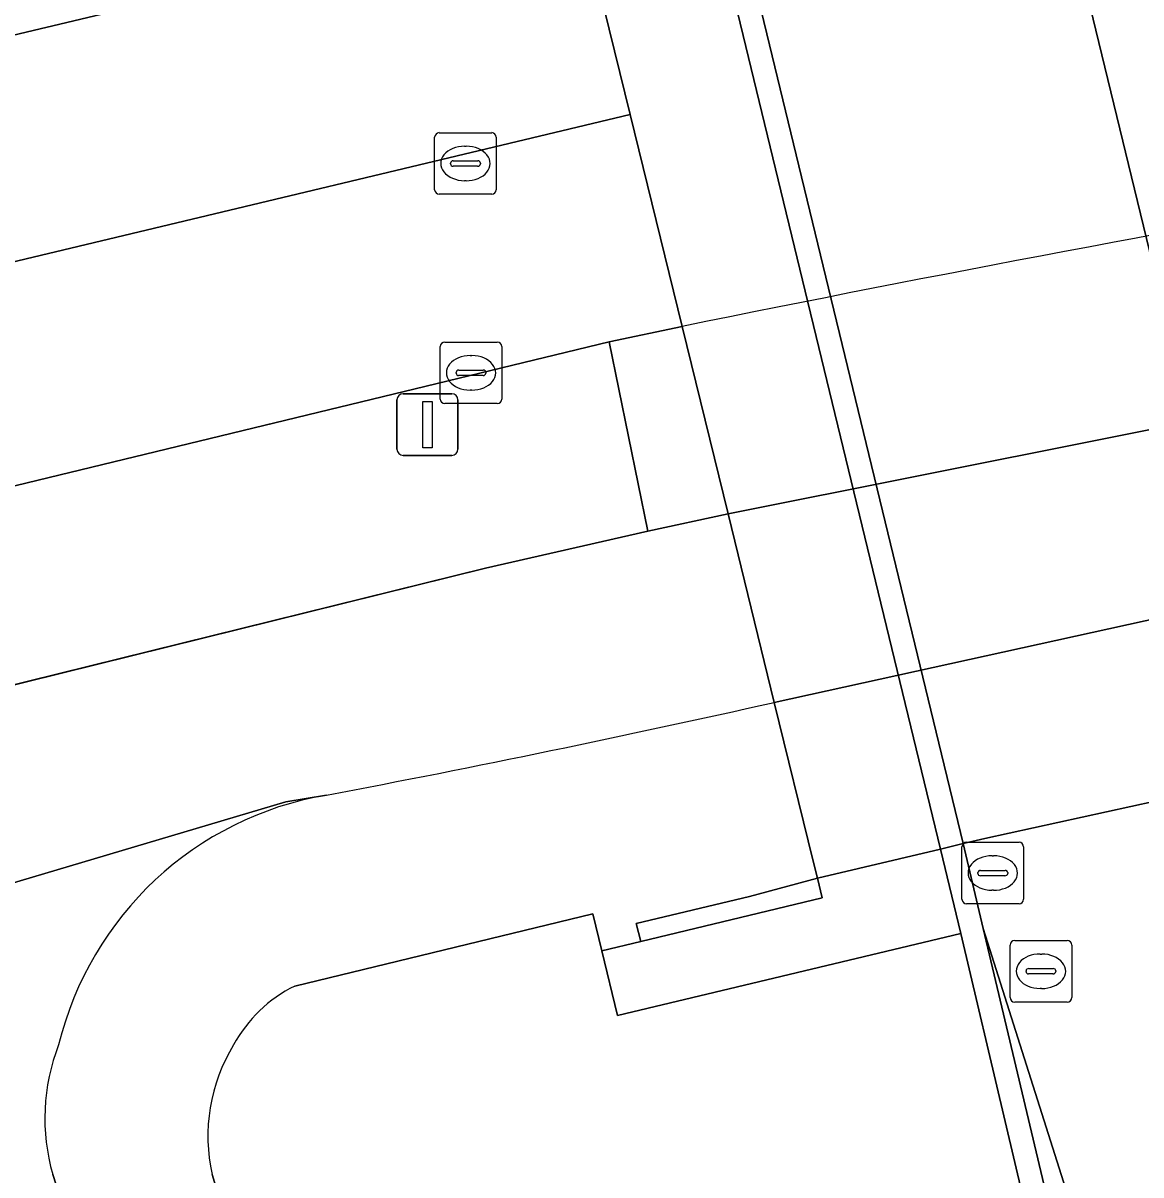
# Model space of a CAD drawing. Extents: x 158031 to 159244, y 380104 to 381214.
# Drawn here: x 158656.77 to 158674.92, y 380997.89 to 381016.59 of the extents above; entities that cross this region are included whole.
import ezdxf

# ---------------------------------------------------------------- set-up
doc = ezdxf.new("R2010")
doc.units = 0
for name, color, linetype in [('IMGEO_Berm_groen', 7, 'Continuous'), ('IMGEO_Berm_open', 7, 'Continuous'), ('IMGEO_Dek', 7, 'Continuous'), ('IMGEO_Fietspad_open', 7, 'Continuous'), ('IMGEO_Groenvoorziening', 7, 'Continuous'), ('IMGEO_Hek', 7, 'Continuous'), ('IMGEO_Kolk', 7, 'Continuous'), ('IMGEO_Lichtmast', 7, 'Continuous'), ('IMGEO_Muur', 7, 'Continuous'), ('IMGEO_Rijbaan_regionaal_gesloten', 7, 'Continuous'), ('IMGEO_Rioolput', 7, 'Continuous'), ('IMGEO_Terreindeel_gesloten', 7, 'Continuous'), ('IMGEO_Verkeerseiland_open', 7, 'Continuous'), ('IMGEO_Voetpad_open', 7, 'Continuous')]:
    doc.layers.add(name, color=color, linetype=linetype)

msp = doc.modelspace()

# ---------------------------------------------------------------- linework, layer by layer
at = {"layer": 'IMGEO_Berm_groen'}
msp.add_lwpolyline([(158655.094, 381005.47), (158664.276, 381007.743), (158666.916, 381008.345), (158666.288, 381011.416), (158655.245, 381008.744), (158640.823, 381005.286), (158636.057, 381004.158), (158630.122, 381001.484), (158631.65, 380998.147), (158637.012, 380999.915), (158646, 381002.859)], close=True, dxfattribs=at)
for points in [[(158671.995, 381001.81), (158666.422, 381000.477), (158666.166, 381001.526), (158666.02, 381002.126), (158661.181, 381000.955)], [(158659.843, 380997.893), (158660.03, 380997.272), (158666.732, 380978.988), (158676.668, 380952.037), (158683.376, 380953.532), (158671.995, 381001.81)]]:
    msp.add_lwpolyline(points, dxfattribs=at)
for centre, radius, start, end in [((158662.176, 380998.93), 2.256, 116.1821, 151.6983), ((158662.586, 380998.523), 2.815, 148.3575, 192.9384)]:
    msp.add_arc(centre, radius, start, end, dxfattribs=at)
at = {"layer": 'IMGEO_Berm_open'}
msp.add_lwpolyline([(158667.47, 381011.667), (158668.216, 381008.625), (158680.604, 381011.098), (158679.905, 381014.012)], dxfattribs=at)
msp.add_arc((158755.084, 380581.212), 439.281, 99.85418, 101.50473, dxfattribs=at)
at = {"layer": 'IMGEO_Dek'}
msp.add_lwpolyline([(158665.778, 381018.569), (158667.47, 381011.667), (158668.216, 381008.625), (158668.967, 381005.563), (158669.599, 381002.985), (158669.667, 381002.708), (158671.666, 381003.181), (158672.035, 381003.268), (158672.387, 381003.351), (158677.125, 381004.39), (158679.376, 381005.004), (158679.726, 381005.087), (158681.921, 381005.606), (158681.854, 381005.884), (158681.282, 381008.27), (158680.604, 381011.098), (158679.905, 381014.012), (158678.123, 381021.443)], dxfattribs=at)
at = {"layer": 'IMGEO_Fietspad_open'}
for points in [[(158651.91, 381089.41), (158658.223, 381062.478), (158658.774, 381060.069), (158658.818, 381059.878), (158658.497, 381059.8), (158667.371, 381022.499), (158667.86, 381020.483), (158667.967, 381020.043), (158672.035, 381003.268), (158672.361, 381001.891), (158674.016, 380996.666), (158679.129, 380974.762), (158684.079, 380953.998), (158684.223, 380952.937), (158685.897, 380945.401), (158685.924, 380945.089), (158689.094, 380932.233), (158689.866, 380929.463)], [(158710.978, 380861.027), (158709.641, 380866.489), (158709.619, 380866.64), (158709.463, 380867.521), (158707.319, 380876.312), (158699.376, 380909.991), (158693.603, 380934.169), (158688.921, 380954.272), (158678.032, 381000), (158677.125, 381004.39), (158673.033, 381021.228), (158672.927, 381021.669), (158667.035, 381046.28), (158663.617, 381061.042), (158663.576, 381061.221), (158663, 381063.616), (158656.793, 381089.506)], [(158668.967, 381005.563), (158668.216, 381008.625), (158666.916, 381008.345), (158664.276, 381007.743), (158655.094, 381005.47), (158646, 381002.859), (158637.012, 380999.915), (158631.65, 380998.147), (158625.313, 380996.031), (158588.305, 380987.098), (158584.646, 380986.212), (158559.031, 380980.009), (158542.093, 380977.956), (158534.976, 380977.093), (158515.75, 380972.588), (158500, 380968.887), (158453.778, 380958.024), (158427.193, 380951.747), (158421.479, 380950.398)], [(158529.941, 380972.799), (158534.95, 380974.009), (158543.487, 380975.057), (158559.5, 380977.024), (158569.881, 380979.588), (158585.768, 380983.41), (158590.087, 380984.449), (158613.803, 380989.844), (158626.388, 380992.815), (158628.561, 380993.352), (158629.543, 380993.657), (158646.352, 380999.546), (158651.852, 381001.234), (158655.263, 381002.233), (158661.039, 381003.948), (158661.697, 381004.056)], [(158661.697, 381004.056), (158661.039, 381003.948), (158655.263, 381002.233)], [(158665.761, 380975.033), (158657.509, 380997.105), (158657.253, 380997.896)]]:
    msp.add_lwpolyline(points, dxfattribs=at)
msp.add_lwpolyline([(158681.282, 381008.27), (158680.604, 381011.098), (158668.216, 381008.625), (158668.967, 381005.563)], close=True, dxfattribs=at)
for centre, radius, start, end in [((158620.339, 381221.86), 221.696, 280.75154, 282.67045), ((158662.611, 380998.717), 5.417, 99.7116, 166.2953), ((158660.403, 380998.808), 3.279, 158.6837, 196.1458)]:
    msp.add_arc(centre, radius, start, end, dxfattribs=at)
at = {"layer": 'IMGEO_Groenvoorziening'}
msp.add_lwpolyline([(158662.869, 381017.892), (158662.685, 381018.798), (158662.582, 381019.232), (158648.38, 381023.051), (158643.148, 381021.867), (158642.675, 381024.025), (158620.577, 381018.781), (158619.511, 381018.528), (158581.681, 381009.586), (158580.193, 381007.374), (158578.92, 381005.011), (158577.884, 381002.527), (158577.099, 380999.96), (158576.573, 380997.347), (158579.871, 380998.132), (158587.716, 381000)], close=True, dxfattribs=at)
at = {"layer": 'IMGEO_Hek'}
for points in [[(158679.376, 381005.004), (158677.125, 381004.39), (158672.387, 381003.351), (158672.035, 381003.268)], [(158672.035, 381003.268), (158671.666, 381003.181), (158669.667, 381002.708)]]:
    msp.add_lwpolyline(points, dxfattribs=at)
at = {"layer": 'IMGEO_Kolk'}
for p, q in [((158663.543, 381010.488), (158663.543, 381011.34)), ((158663.618, 381011.414), (158664.47, 381011.414)), ((158664.544, 381011.34), (158664.544, 381010.488)), ((158664.031, 381011.194), (158664.056, 381011.194)), ((158663.845, 381010.957), (158664.243, 381010.957)), ((158663.802, 381010.908), (158663.802, 381010.92)), ((158664.24, 381010.871), (158663.842, 381010.871)), ((158664.286, 381010.92), (158664.286, 381010.908)), ((158664.054, 381010.634), (158664.029, 381010.634)), ((158664.47, 381010.414), (158663.618, 381010.414)), ((158672.089, 381003.291), (158672.941, 381003.291)), ((158672.014, 381002.365), (158672.014, 381003.217)), ((158673.015, 381003.217), (158673.015, 381002.365)), ((158672.502, 381003.071), (158672.527, 381003.071)), ((158672.273, 381002.785), (158672.273, 381002.797)), ((158672.711, 381002.748), (158672.313, 381002.748)), ((158672.316, 381002.834), (158672.714, 381002.834)), ((158672.757, 381002.797), (158672.757, 381002.785)), ((158672.525, 381002.511), (158672.5, 381002.511)), ((158672.941, 381002.291), (158672.089, 381002.291))]:
    msp.add_line(p, q, dxfattribs=at)
for points in [[(158663.543, 381010.488), (158663.543, 381011.34)], [(158663.618, 381011.414), (158664.47, 381011.414)], [(158664.544, 381011.34), (158664.544, 381010.488)], [(158664.47, 381010.414), (158663.618, 381010.414)], [(158672.089, 381003.291), (158672.941, 381003.291)], [(158672.014, 381002.365), (158672.014, 381003.217)], [(158673.015, 381003.217), (158673.015, 381002.365)], [(158672.941, 381002.291), (158672.089, 381002.291)]]:
    msp.add_lwpolyline(points, dxfattribs=at)
for centre, radius, start, end in [((158663.62, 381011.338), 0.0765, 91.552, 178.448), ((158663.62, 381011.338), 0.0765, 91.552, 178.448), ((158664.468, 381011.338), 0.0765, 1.552, 88.448), ((158664.468, 381011.338), 0.0765, 1.552, 88.448), ((158663.842, 381010.917), 0.0403, 85.8775, 175.7526), ((158664.247, 381010.919), 0.0386, 1.7309, 96.639), ((158663.839, 381010.907), 0.0366, 178.938, 274.7102), ((158664.243, 381010.914), 0.043, 264.8664, 352.4533), ((158663.62, 381010.49), 0.0765, 181.552, 268.448), ((158663.62, 381010.49), 0.0765, 181.552, 268.448), ((158664.468, 381010.49), 0.0765, 271.552, 358.448), ((158664.468, 381010.49), 0.0765, 271.552, 358.448), ((158672.091, 381003.215), 0.0765, 91.552, 178.448), ((158672.091, 381003.215), 0.0765, 91.552, 178.448), ((158672.939, 381003.215), 0.0765, 1.552, 88.448), ((158672.939, 381003.215), 0.0765, 1.552, 88.448), ((158672.313, 381002.794), 0.0403, 85.8775, 175.7526), ((158672.31, 381002.784), 0.0366, 178.938, 274.7102), ((158672.714, 381002.791), 0.043, 264.8664, 352.4533), ((158672.718, 381002.796), 0.0386, 1.7309, 96.639), ((158672.091, 381002.367), 0.0765, 181.552, 268.448), ((158672.091, 381002.367), 0.0765, 181.552, 268.448), ((158672.939, 381002.367), 0.0765, 271.552, 358.448), ((158672.939, 381002.367), 0.0765, 271.552, 358.448)]:
    msp.add_arc(centre, radius, start, end, dxfattribs=at)
for centre, major_axis, ratio, start_param, end_param in [((158664.03, 381010.914), (-0.387, 0.002), 0.722429, 4.712389, 7.853982), ((158664.055, 381010.914), (-0.39, 0.002), 0.717154, 1.570796, 4.712389), ((158672.501, 381002.791), (-0.387, 0.002), 0.722429, 4.712389, 7.853982), ((158672.526, 381002.791), (-0.39, 0.002), 0.717154, 1.570796, 4.712389)]:
    msp.add_ellipse(centre, major_axis=major_axis, ratio=ratio, start_param=start_param, end_param=end_param, dxfattribs=at)
at = {"layer": 'IMGEO_Lichtmast'}
for p, q in [((158662.941, 381010.573), (158663.731, 381010.573)), ((158663.731, 381010.573), (158662.941, 381010.573)), ((158662.841, 381009.673), (158662.841, 381010.473)), ((158662.841, 381010.473), (158662.841, 381009.673)), ((158663.831, 381010.473), (158663.831, 381009.673)), ((158663.831, 381009.673), (158663.831, 381010.473)), ((158663.731, 381009.573), (158662.941, 381009.573)), ((158662.941, 381009.573), (158663.731, 381009.573))]:
    msp.add_line(p, q, dxfattribs=at)
msp.add_lwpolyline([(158663.261, 381010.448), (158663.411, 381010.448), (158663.411, 381009.698), (158663.261, 381009.698), (158663.261, 381010.448)], dxfattribs=at)
for centre, start, end in [((158662.941, 381010.473), 90, 180), ((158662.941, 381010.473), 90, 180), ((158663.731, 381010.473), 0, 90), ((158663.731, 381010.473), 360, 90), ((158662.941, 381009.673), 180, 270), ((158662.941, 381009.673), 180, 270), ((158663.731, 381009.673), 270, 0), ((158663.731, 381009.673), 270, 0)]:
    msp.add_arc(centre, 0.1, start, end, dxfattribs=at)
at = {"layer": 'IMGEO_Muur'}
for points in [[(158672.361, 381001.891), (158672.035, 381003.268), (158671.666, 381003.181), (158671.995, 381001.81), (158683.376, 380953.532), (158683.797, 380953.67)], [(158668.564, 381002.411), (158666.727, 381001.969), (158666.798, 381001.678), (158669.744, 381002.387), (158669.667, 381002.708)]]:
    msp.add_lwpolyline(points, close=True, dxfattribs=at)
at = {"layer": 'IMGEO_Rijbaan_regionaal_gesloten'}
for points in [[(158678.123, 381021.443), (158665.778, 381018.569), (158667.47, 381011.667)], [(158560.604, 380990.004), (158568.275, 380991.816), (158575.946, 380993.627), (158581.18, 380994.864), (158583.848, 380995.494), (158587.508, 380996.381), (158594.635, 380998.11), (158603.036, 381000.089), (158610.716, 381001.898), (158626.007, 381005.501), (158633.779, 381007.383), (158641.451, 381009.092), (158649.096, 381010.919), (158656.933, 381012.791), (158666.627, 381015.107), (158665.778, 381018.569), (158662.869, 381017.892), (158587.716, 381000), (158579.871, 380998.132), (158576.573, 380997.347), (158572.298, 380996.33), (158570.711, 380995.952), (158500, 380979.117)], [(158589.186, 380993.035), (158636.057, 381004.158), (158640.823, 381005.286), (158655.245, 381008.744), (158666.288, 381011.416), (158667.47, 381011.667), (158666.627, 381015.107), (158656.933, 381012.791), (158649.096, 381010.919), (158641.451, 381009.092), (158633.779, 381007.383), (158626.007, 381005.501)]]:
    msp.add_lwpolyline(points, dxfattribs=at)
msp.add_arc((158755.084, 380581.212), 439.281, 99.85418, 101.50473, dxfattribs=at)
at = {"layer": 'IMGEO_Rioolput'}
for p, q in [((158663.452, 381013.888), (158663.452, 381014.74)), ((158663.527, 381014.814), (158664.379, 381014.814)), ((158664.453, 381014.74), (158664.453, 381013.888)), ((158663.94, 381014.594), (158663.965, 381014.594)), ((158663.711, 381014.308), (158663.711, 381014.32)), ((158663.754, 381014.357), (158664.152, 381014.357)), ((158664.195, 381014.32), (158664.195, 381014.308)), ((158664.149, 381014.271), (158663.751, 381014.271)), ((158663.963, 381014.034), (158663.938, 381014.034)), ((158664.379, 381013.814), (158663.527, 381013.814)), ((158672.796, 381000.77), (158672.796, 381001.622)), ((158672.871, 381001.696), (158673.723, 381001.696)), ((158673.797, 381001.622), (158673.797, 381000.77)), ((158673.284, 381001.476), (158673.309, 381001.476)), ((158673.098, 381001.239), (158673.496, 381001.239)), ((158673.055, 381001.19), (158673.055, 381001.202)), ((158673.493, 381001.153), (158673.095, 381001.153)), ((158673.539, 381001.202), (158673.539, 381001.19)), ((158673.307, 381000.916), (158673.282, 381000.916)), ((158673.723, 381000.696), (158672.871, 381000.696))]:
    msp.add_line(p, q, dxfattribs=at)
for points in [[(158663.452, 381013.888), (158663.452, 381014.74)], [(158663.527, 381014.814), (158664.379, 381014.814)], [(158664.453, 381014.74), (158664.453, 381013.888)], [(158664.379, 381013.814), (158663.527, 381013.814)], [(158672.796, 381000.77), (158672.796, 381001.622)], [(158672.871, 381001.696), (158673.723, 381001.696)], [(158673.797, 381001.622), (158673.797, 381000.77)], [(158673.723, 381000.696), (158672.871, 381000.696)]]:
    msp.add_lwpolyline(points, dxfattribs=at)
for centre, radius, start, end in [((158663.529, 381014.738), 0.0765, 91.552, 178.448), ((158663.529, 381014.738), 0.0765, 91.552, 178.448), ((158664.377, 381014.738), 0.0765, 1.552, 88.448), ((158664.377, 381014.738), 0.0765, 1.552, 88.448), ((158663.751, 381014.317), 0.0403, 85.8775, 175.7526), ((158664.156, 381014.319), 0.0386, 1.7309, 96.639), ((158663.748, 381014.307), 0.0366, 178.938, 274.7102), ((158664.152, 381014.314), 0.043, 264.8664, 352.4533), ((158663.529, 381013.89), 0.0765, 181.552, 268.448), ((158663.529, 381013.89), 0.0765, 181.552, 268.448), ((158664.377, 381013.89), 0.0765, 271.552, 358.448), ((158664.377, 381013.89), 0.0765, 271.552, 358.448), ((158672.873, 381001.62), 0.0765, 91.552, 178.448), ((158672.873, 381001.62), 0.0765, 91.552, 178.448), ((158673.721, 381001.62), 0.0765, 1.552, 88.448), ((158673.721, 381001.62), 0.0765, 1.552, 88.448), ((158673.095, 381001.199), 0.0403, 85.8775, 175.7526), ((158673.5, 381001.201), 0.0386, 1.7309, 96.639), ((158673.092, 381001.189), 0.0366, 178.938, 274.7102), ((158673.496, 381001.196), 0.043, 264.8664, 352.4533), ((158672.873, 381000.772), 0.0765, 181.552, 268.448), ((158672.873, 381000.772), 0.0765, 181.552, 268.448), ((158673.721, 381000.772), 0.0765, 271.552, 358.448), ((158673.721, 381000.772), 0.0765, 271.552, 358.448)]:
    msp.add_arc(centre, radius, start, end, dxfattribs=at)
for centre, major_axis, ratio, start_param, end_param in [((158663.939, 381014.314), (-0.387, 0.002), 0.722429, 4.712389, 7.853982), ((158663.964, 381014.314), (-0.39, 0.002), 0.717154, 1.570796, 4.712389), ((158673.283, 381001.196), (-0.387, 0.002), 0.722429, 4.712389, 7.853982), ((158673.308, 381001.196), (-0.39, 0.002), 0.717154, 1.570796, 4.712389)]:
    msp.add_ellipse(centre, major_axis=major_axis, ratio=ratio, start_param=start_param, end_param=end_param, dxfattribs=at)
at = {"layer": 'IMGEO_Terreindeel_gesloten'}
msp.add_lwpolyline([(158667.491, 381020.395), (158665.452, 381019.912), (158665.555, 381019.478), (158665.778, 381018.569), (158666.627, 381015.107), (158667.47, 381011.667), (158668.216, 381008.625), (158668.967, 381005.563), (158669.599, 381002.985), (158669.667, 381002.708), (158669.744, 381002.387), (158666.798, 381001.678), (158666.166, 381001.526), (158666.422, 381000.477), (158671.995, 381001.81), (158671.666, 381003.181)], close=True, dxfattribs=at)
at = {"layer": 'IMGEO_Verkeerseiland_open'}
msp.add_lwpolyline([(158668.216, 381008.625), (158667.47, 381011.667), (158666.288, 381011.416), (158666.916, 381008.345)], close=True, dxfattribs=at)
at = {"layer": 'IMGEO_Voetpad_open'}
for points in [[(158651.637, 381096.328), (158651.181, 381096.219), (158650.797, 381096.127), (158649.46, 381095.809), (158650.231, 381092.583), (158649.91, 381092.506), (158653.932, 381076.761), (158657.25, 381062.246), (158657.801, 381059.836), (158657.849, 381059.631), (158658.269, 381059.727), (158667.145, 381022.432), (158667.622, 381020.426), (158667.491, 381020.395), (158671.666, 381003.181), (158672.035, 381003.268), (158667.967, 381020.043), (158667.86, 381020.483), (158667.371, 381022.499), (158658.497, 381059.8), (158658.818, 381059.878), (158658.774, 381060.069), (158658.223, 381062.478), (158651.91, 381089.41)], [(158656.793, 381089.506), (158663, 381063.616), (158663.576, 381061.221), (158663.617, 381061.042), (158667.035, 381046.28), (158672.927, 381021.669), (158673.033, 381021.228), (158677.125, 381004.39), (158678.032, 381000), (158688.921, 380954.272), (158693.603, 380934.169), (158699.376, 380909.991), (158707.319, 380876.312), (158709.463, 380867.521), (158709.619, 380866.64)], [(158661.181, 381000.955), (158666.02, 381002.126), (158666.166, 381001.526), (158666.798, 381001.678), (158666.727, 381001.969), (158668.564, 381002.411), (158669.667, 381002.708), (158669.599, 381002.985), (158668.967, 381005.563)], [(158684.233, 380952.634), (158684.223, 380952.937), (158684.079, 380953.998), (158679.129, 380974.762), (158674.016, 380996.666), (158672.361, 381001.891), (158683.797, 380953.67), (158683.376, 380953.532), (158676.668, 380952.037), (158666.732, 380978.988), (158660.03, 380997.272), (158659.843, 380997.893)], [(158657.253, 380997.896), (158657.509, 380997.105), (158665.761, 380975.033), (158674.863, 380950.947)]]:
    msp.add_lwpolyline(points, dxfattribs=at)
msp.add_lwpolyline([(158681.282, 381008.27), (158668.967, 381005.563), (158669.599, 381002.985), (158669.667, 381002.708), (158671.666, 381003.181), (158672.035, 381003.268), (158672.387, 381003.351), (158677.125, 381004.39), (158679.376, 381005.004), (158679.726, 381005.087), (158681.921, 381005.606), (158681.854, 381005.884)], close=True, dxfattribs=at)
for centre, radius, start, end in [((158620.339, 381221.86), 221.696, 280.75154, 282.67045), ((158662.611, 380998.717), 5.417, 99.7116, 166.2953), ((158662.176, 380998.93), 2.256, 116.1821, 151.6983), ((158660.403, 380998.808), 3.279, 158.6837, 196.1458), ((158662.586, 380998.523), 2.815, 148.3575, 192.9384)]:
    msp.add_arc(centre, radius, start, end, dxfattribs=at)

doc.saveas('drawing.dxf')
